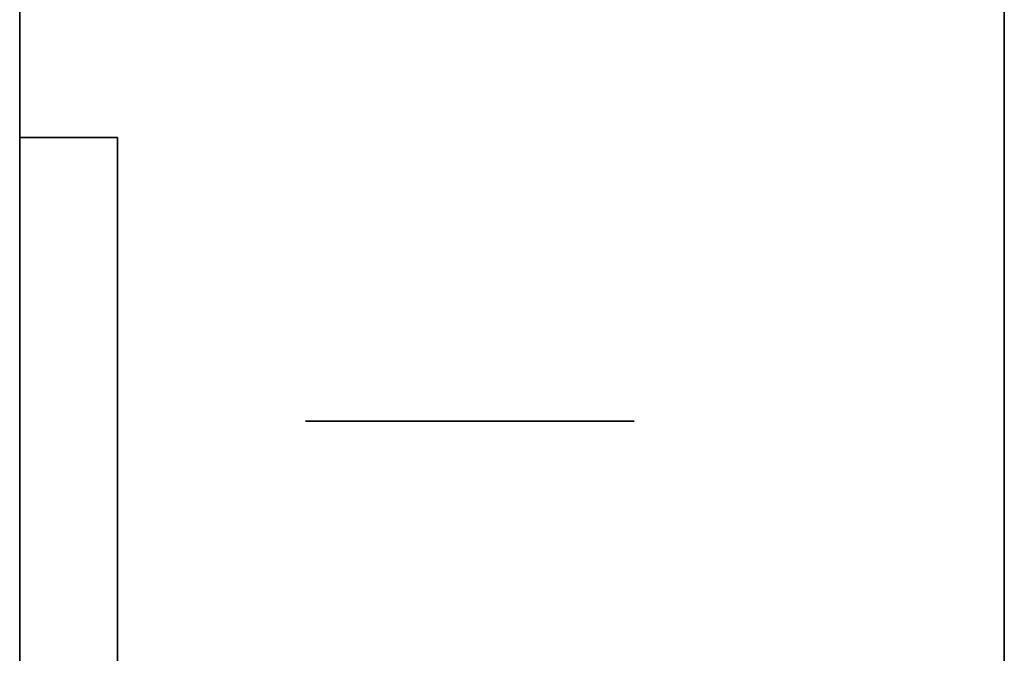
# Model space of a CAD drawing. Extents: x -1299 to -1246.9, y 2743.7 to 2747.9.
# Tile 566 of 656: x -1248.9921 to -1248.9442, y 2744.9671 to 2744.998. Entities that reach past the tile are written whole.
import ezdxf

# ---------------------------------------------------------------- set-up
doc = ezdxf.new("R2010")
doc.units = 0
doc.header["$LTSCALE"] = 150
doc.header["$MEASUREMENT"] = 0
doc.layers.add('3DFACE_BOLT', color=7, linetype='CONTINUOUS')
doc.layers.add('3DFACE_SHAPE', color=7, linetype='CONTINUOUS')

msp = doc.modelspace()

# ---------------------------------------------------------------- linework, layer by layer
at = {"layer": '3DFACE_BOLT', "color": 1}
for points, invisible_edges in [([(-1248.977827, 2744.928449, 0.135528), (-1248.978219, 2744.928449, 0.138), (-1248.977827, 2744.978449, 0.135528)], 14), ([(-1248.977827, 2744.978449, 0.135528), (-1248.978219, 2744.928449, 0.138), (-1248.978219, 2744.978449, 0.138)], 3), ([(-1248.978219, 2744.928449, 0.138), (-1248.977827, 2744.928449, 0.140472), (-1248.978219, 2744.978449, 0.138)], 14), ([(-1248.978219, 2744.978449, 0.138), (-1248.977827, 2744.928449, 0.140472), (-1248.977827, 2744.978449, 0.140472)], 3), ([(-1248.977827, 2744.978449, 0.135528), (-1248.978219, 2744.978449, 0.138), (-1248.977827, 2744.978449, 0.140472)], 12), ([(-1248.977827, 2744.928449, 0.065528), (-1248.978219, 2744.928449, 0.068), (-1248.977827, 2744.978449, 0.065528)], 14), ([(-1248.977827, 2744.978449, 0.065528), (-1248.978219, 2744.928449, 0.068), (-1248.978219, 2744.978449, 0.068)], 3), ([(-1248.978219, 2744.928449, 0.068), (-1248.977827, 2744.928449, 0.070472), (-1248.978219, 2744.978449, 0.068)], 14), ([(-1248.978219, 2744.978449, 0.068), (-1248.977827, 2744.928449, 0.070472), (-1248.977827, 2744.978449, 0.070472)], 3), ([(-1248.977827, 2744.978449, 0.065528), (-1248.978219, 2744.978449, 0.068), (-1248.977827, 2744.978449, 0.070472)], 12), ([(-1248.976691, 2744.928449, 0.133298), (-1248.977827, 2744.928449, 0.135528), (-1248.976691, 2744.978449, 0.133298)], 14), ([(-1248.976691, 2744.978449, 0.133298), (-1248.977827, 2744.928449, 0.135528), (-1248.977827, 2744.978449, 0.135528)], 3), ([(-1248.977827, 2744.928449, 0.140472), (-1248.976691, 2744.928449, 0.142702), (-1248.977827, 2744.978449, 0.140472)], 14), ([(-1248.977827, 2744.978449, 0.140472), (-1248.976691, 2744.928449, 0.142702), (-1248.976691, 2744.978449, 0.142702)], 3), ([(-1248.976691, 2744.978449, 0.133298), (-1248.977827, 2744.978449, 0.135528), (-1248.976691, 2744.978449, 0.142702)], 14), ([(-1248.976691, 2744.978449, 0.142702), (-1248.977827, 2744.978449, 0.135528), (-1248.977827, 2744.978449, 0.140472)], 3), ([(-1248.976691, 2744.928449, 0.063298), (-1248.977827, 2744.928449, 0.065528), (-1248.976691, 2744.978449, 0.063298)], 14), ([(-1248.976691, 2744.978449, 0.063298), (-1248.977827, 2744.928449, 0.065528), (-1248.977827, 2744.978449, 0.065528)], 3), ([(-1248.977827, 2744.928449, 0.070472), (-1248.976691, 2744.928449, 0.072702), (-1248.977827, 2744.978449, 0.070472)], 14), ([(-1248.977827, 2744.978449, 0.070472), (-1248.976691, 2744.928449, 0.072702), (-1248.976691, 2744.978449, 0.072702)], 3), ([(-1248.976691, 2744.978449, 0.063298), (-1248.977827, 2744.978449, 0.065528), (-1248.976691, 2744.978449, 0.072702)], 14), ([(-1248.976691, 2744.978449, 0.072702), (-1248.977827, 2744.978449, 0.065528), (-1248.977827, 2744.978449, 0.070472)], 3), ([(-1248.974921, 2744.928449, 0.131528), (-1248.976691, 2744.928449, 0.133298), (-1248.974921, 2744.978449, 0.131528)], 14), ([(-1248.974921, 2744.978449, 0.131528), (-1248.976691, 2744.928449, 0.133298), (-1248.976691, 2744.978449, 0.133298)], 3), ([(-1248.976691, 2744.928449, 0.142702), (-1248.974921, 2744.928449, 0.144472), (-1248.976691, 2744.978449, 0.142702)], 14), ([(-1248.976691, 2744.978449, 0.142702), (-1248.974921, 2744.928449, 0.144472), (-1248.974921, 2744.978449, 0.144472)], 3), ([(-1248.974921, 2744.978449, 0.131528), (-1248.976691, 2744.978449, 0.133298), (-1248.974921, 2744.978449, 0.144472)], 14), ([(-1248.974921, 2744.978449, 0.144472), (-1248.976691, 2744.978449, 0.133298), (-1248.976691, 2744.978449, 0.142702)], 3), ([(-1248.974921, 2744.928449, 0.061528), (-1248.976691, 2744.928449, 0.063298), (-1248.974921, 2744.978449, 0.061528)], 14), ([(-1248.974921, 2744.978449, 0.061528), (-1248.976691, 2744.928449, 0.063298), (-1248.976691, 2744.978449, 0.063298)], 3), ([(-1248.976691, 2744.928449, 0.072702), (-1248.974921, 2744.928449, 0.074472), (-1248.976691, 2744.978449, 0.072702)], 14), ([(-1248.976691, 2744.978449, 0.072702), (-1248.974921, 2744.928449, 0.074472), (-1248.974921, 2744.978449, 0.074472)], 3), ([(-1248.974921, 2744.978449, 0.061528), (-1248.976691, 2744.978449, 0.063298), (-1248.974921, 2744.978449, 0.074472)], 14), ([(-1248.974921, 2744.978449, 0.074472), (-1248.976691, 2744.978449, 0.063298), (-1248.976691, 2744.978449, 0.072702)], 3), ([(-1248.972691, 2744.928449, 0.130392), (-1248.974921, 2744.928449, 0.131528), (-1248.972691, 2744.978449, 0.130392)], 14), ([(-1248.972691, 2744.978449, 0.130392), (-1248.974921, 2744.928449, 0.131528), (-1248.974921, 2744.978449, 0.131528)], 3), ([(-1248.974921, 2744.928449, 0.144472), (-1248.972691, 2744.928449, 0.145608), (-1248.974921, 2744.978449, 0.144472)], 14), ([(-1248.974921, 2744.978449, 0.144472), (-1248.972691, 2744.928449, 0.145608), (-1248.972691, 2744.978449, 0.145608)], 3), ([(-1248.972691, 2744.978449, 0.130392), (-1248.974921, 2744.978449, 0.131528), (-1248.972691, 2744.978449, 0.145608)], 14), ([(-1248.972691, 2744.978449, 0.145608), (-1248.974921, 2744.978449, 0.131528), (-1248.974921, 2744.978449, 0.144472)], 3), ([(-1248.972691, 2744.928449, 0.060392), (-1248.974921, 2744.928449, 0.061528), (-1248.972691, 2744.978449, 0.060392)], 14), ([(-1248.972691, 2744.978449, 0.060392), (-1248.974921, 2744.928449, 0.061528), (-1248.974921, 2744.978449, 0.061528)], 3), ([(-1248.974921, 2744.928449, 0.074472), (-1248.972691, 2744.928449, 0.075608), (-1248.974921, 2744.978449, 0.074472)], 14), ([(-1248.974921, 2744.978449, 0.074472), (-1248.972691, 2744.928449, 0.075608), (-1248.972691, 2744.978449, 0.075608)], 3), ([(-1248.972691, 2744.978449, 0.060392), (-1248.974921, 2744.978449, 0.061528), (-1248.972691, 2744.978449, 0.075608)], 14), ([(-1248.972691, 2744.978449, 0.075608), (-1248.974921, 2744.978449, 0.061528), (-1248.974921, 2744.978449, 0.074472)], 3), ([(-1248.970219, 2744.928449, 0.13), (-1248.972691, 2744.928449, 0.130392), (-1248.970219, 2744.978449, 0.13)], 14), ([(-1248.970219, 2744.978449, 0.13), (-1248.972691, 2744.928449, 0.130392), (-1248.972691, 2744.978449, 0.130392)], 3), ([(-1248.972691, 2744.928449, 0.145608), (-1248.970219, 2744.928449, 0.146), (-1248.972691, 2744.978449, 0.145608)], 14), ([(-1248.972691, 2744.978449, 0.145608), (-1248.970219, 2744.928449, 0.146), (-1248.970219, 2744.978449, 0.146)], 3), ([(-1248.970219, 2744.978449, 0.13), (-1248.972691, 2744.978449, 0.130392), (-1248.970219, 2744.978449, 0.146)], 14), ([(-1248.970219, 2744.978449, 0.146), (-1248.972691, 2744.978449, 0.130392), (-1248.972691, 2744.978449, 0.145608)], 3), ([(-1248.970219, 2744.928449, 0.06), (-1248.972691, 2744.928449, 0.060392), (-1248.970219, 2744.978449, 0.06)], 14), ([(-1248.970219, 2744.978449, 0.06), (-1248.972691, 2744.928449, 0.060392), (-1248.972691, 2744.978449, 0.060392)], 3), ([(-1248.972691, 2744.928449, 0.075608), (-1248.970219, 2744.928449, 0.076), (-1248.972691, 2744.978449, 0.075608)], 14), ([(-1248.972691, 2744.978449, 0.075608), (-1248.970219, 2744.928449, 0.076), (-1248.970219, 2744.978449, 0.076)], 3), ([(-1248.970219, 2744.978449, 0.06), (-1248.972691, 2744.978449, 0.060392), (-1248.970219, 2744.978449, 0.076)], 14), ([(-1248.970219, 2744.978449, 0.076), (-1248.972691, 2744.978449, 0.060392), (-1248.972691, 2744.978449, 0.075608)], 3), ([(-1248.967747, 2744.928449, 0.130392), (-1248.970219, 2744.928449, 0.13), (-1248.967747, 2744.978449, 0.130392)], 14), ([(-1248.967747, 2744.978449, 0.130392), (-1248.970219, 2744.928449, 0.13), (-1248.970219, 2744.978449, 0.13)], 3), ([(-1248.970219, 2744.928449, 0.146), (-1248.967747, 2744.928449, 0.145608), (-1248.970219, 2744.978449, 0.146)], 14), ([(-1248.970219, 2744.978449, 0.146), (-1248.967747, 2744.928449, 0.145608), (-1248.967747, 2744.978449, 0.145608)], 3), ([(-1248.967747, 2744.978449, 0.130392), (-1248.970219, 2744.978449, 0.13), (-1248.967747, 2744.978449, 0.145608)], 14), ([(-1248.967747, 2744.978449, 0.145608), (-1248.970219, 2744.978449, 0.13), (-1248.970219, 2744.978449, 0.146)], 3), ([(-1248.967747, 2744.928449, 0.060392), (-1248.970219, 2744.928449, 0.06), (-1248.967747, 2744.978449, 0.060392)], 14), ([(-1248.967747, 2744.978449, 0.060392), (-1248.970219, 2744.928449, 0.06), (-1248.970219, 2744.978449, 0.06)], 3), ([(-1248.970219, 2744.928449, 0.076), (-1248.967747, 2744.928449, 0.075608), (-1248.970219, 2744.978449, 0.076)], 14), ([(-1248.970219, 2744.978449, 0.076), (-1248.967747, 2744.928449, 0.075608), (-1248.967747, 2744.978449, 0.075608)], 3), ([(-1248.967747, 2744.978449, 0.060392), (-1248.970219, 2744.978449, 0.06), (-1248.967747, 2744.978449, 0.075608)], 14), ([(-1248.967747, 2744.978449, 0.075608), (-1248.970219, 2744.978449, 0.06), (-1248.970219, 2744.978449, 0.076)], 3), ([(-1248.965516, 2744.928449, 0.131528), (-1248.967747, 2744.928449, 0.130392), (-1248.965516, 2744.978449, 0.131528)], 14), ([(-1248.965516, 2744.978449, 0.131528), (-1248.967747, 2744.928449, 0.130392), (-1248.967747, 2744.978449, 0.130392)], 3), ([(-1248.967747, 2744.928449, 0.145608), (-1248.965516, 2744.928449, 0.144472), (-1248.967747, 2744.978449, 0.145608)], 14), ([(-1248.967747, 2744.978449, 0.145608), (-1248.965516, 2744.928449, 0.144472), (-1248.965516, 2744.978449, 0.144472)], 3), ([(-1248.965516, 2744.978449, 0.131528), (-1248.967747, 2744.978449, 0.130392), (-1248.965516, 2744.978449, 0.144472)], 14), ([(-1248.965516, 2744.978449, 0.144472), (-1248.967747, 2744.978449, 0.130392), (-1248.967747, 2744.978449, 0.145608)], 3), ([(-1248.965516, 2744.928449, 0.061528), (-1248.967747, 2744.928449, 0.060392), (-1248.965516, 2744.978449, 0.061528)], 14), ([(-1248.965516, 2744.978449, 0.061528), (-1248.967747, 2744.928449, 0.060392), (-1248.967747, 2744.978449, 0.060392)], 3), ([(-1248.967747, 2744.928449, 0.075608), (-1248.965516, 2744.928449, 0.074472), (-1248.967747, 2744.978449, 0.075608)], 14), ([(-1248.967747, 2744.978449, 0.075608), (-1248.965516, 2744.928449, 0.074472), (-1248.965516, 2744.978449, 0.074472)], 3), ([(-1248.965516, 2744.978449, 0.061528), (-1248.967747, 2744.978449, 0.060392), (-1248.965516, 2744.978449, 0.074472)], 14), ([(-1248.965516, 2744.978449, 0.074472), (-1248.967747, 2744.978449, 0.060392), (-1248.967747, 2744.978449, 0.075608)], 3), ([(-1248.963747, 2744.928449, 0.133298), (-1248.965516, 2744.928449, 0.131528), (-1248.963747, 2744.978449, 0.133298)], 14), ([(-1248.963747, 2744.978449, 0.133298), (-1248.965516, 2744.928449, 0.131528), (-1248.965516, 2744.978449, 0.131528)], 3), ([(-1248.965516, 2744.928449, 0.144472), (-1248.963747, 2744.928449, 0.142702), (-1248.965516, 2744.978449, 0.144472)], 14), ([(-1248.965516, 2744.978449, 0.144472), (-1248.963747, 2744.928449, 0.142702), (-1248.963747, 2744.978449, 0.142702)], 3), ([(-1248.963747, 2744.978449, 0.133298), (-1248.965516, 2744.978449, 0.131528), (-1248.963747, 2744.978449, 0.142702)], 14), ([(-1248.963747, 2744.978449, 0.142702), (-1248.965516, 2744.978449, 0.131528), (-1248.965516, 2744.978449, 0.144472)], 3), ([(-1248.963747, 2744.928449, 0.063298), (-1248.965516, 2744.928449, 0.061528), (-1248.963747, 2744.978449, 0.063298)], 14), ([(-1248.963747, 2744.978449, 0.063298), (-1248.965516, 2744.928449, 0.061528), (-1248.965516, 2744.978449, 0.061528)], 3), ([(-1248.965516, 2744.928449, 0.074472), (-1248.963747, 2744.928449, 0.072702), (-1248.965516, 2744.978449, 0.074472)], 14), ([(-1248.965516, 2744.978449, 0.074472), (-1248.963747, 2744.928449, 0.072702), (-1248.963747, 2744.978449, 0.072702)], 3), ([(-1248.963747, 2744.978449, 0.063298), (-1248.965516, 2744.978449, 0.061528), (-1248.963747, 2744.978449, 0.072702)], 14), ([(-1248.963747, 2744.978449, 0.072702), (-1248.965516, 2744.978449, 0.061528), (-1248.965516, 2744.978449, 0.074472)], 3), ([(-1248.96261, 2744.928449, 0.135528), (-1248.963747, 2744.928449, 0.133298), (-1248.96261, 2744.978449, 0.135528)], 14), ([(-1248.96261, 2744.978449, 0.135528), (-1248.963747, 2744.928449, 0.133298), (-1248.963747, 2744.978449, 0.133298)], 3), ([(-1248.963747, 2744.928449, 0.142702), (-1248.96261, 2744.928449, 0.140472), (-1248.963747, 2744.978449, 0.142702)], 14), ([(-1248.963747, 2744.978449, 0.142702), (-1248.96261, 2744.928449, 0.140472), (-1248.96261, 2744.978449, 0.140472)], 3), ([(-1248.96261, 2744.978449, 0.135528), (-1248.963747, 2744.978449, 0.133298), (-1248.96261, 2744.978449, 0.140472)], 14), ([(-1248.96261, 2744.978449, 0.140472), (-1248.963747, 2744.978449, 0.133298), (-1248.963747, 2744.978449, 0.142702)], 3), ([(-1248.96261, 2744.928449, 0.065528), (-1248.963747, 2744.928449, 0.063298), (-1248.96261, 2744.978449, 0.065528)], 14), ([(-1248.96261, 2744.978449, 0.065528), (-1248.963747, 2744.928449, 0.063298), (-1248.963747, 2744.978449, 0.063298)], 3), ([(-1248.963747, 2744.928449, 0.072702), (-1248.96261, 2744.928449, 0.070472), (-1248.963747, 2744.978449, 0.072702)], 14), ([(-1248.963747, 2744.978449, 0.072702), (-1248.96261, 2744.928449, 0.070472), (-1248.96261, 2744.978449, 0.070472)], 3), ([(-1248.96261, 2744.978449, 0.065528), (-1248.963747, 2744.978449, 0.063298), (-1248.96261, 2744.978449, 0.070472)], 14), ([(-1248.96261, 2744.978449, 0.070472), (-1248.963747, 2744.978449, 0.063298), (-1248.963747, 2744.978449, 0.072702)], 3), ([(-1248.962219, 2744.928449, 0.138), (-1248.96261, 2744.928449, 0.135528), (-1248.962219, 2744.978449, 0.138)], 14), ([(-1248.962219, 2744.978449, 0.138), (-1248.96261, 2744.928449, 0.135528), (-1248.96261, 2744.978449, 0.135528)], 3), ([(-1248.96261, 2744.928449, 0.140472), (-1248.962219, 2744.928449, 0.138), (-1248.96261, 2744.978449, 0.140472)], 14), ([(-1248.96261, 2744.978449, 0.140472), (-1248.962219, 2744.928449, 0.138), (-1248.962219, 2744.978449, 0.138)], 3), ([(-1248.962219, 2744.978449, 0.138), (-1248.96261, 2744.978449, 0.135528), (-1248.96261, 2744.978449, 0.140472)], 2), ([(-1248.962219, 2744.928449, 0.068), (-1248.96261, 2744.928449, 0.065528), (-1248.962219, 2744.978449, 0.068)], 14), ([(-1248.962219, 2744.978449, 0.068), (-1248.96261, 2744.928449, 0.065528), (-1248.96261, 2744.978449, 0.065528)], 3), ([(-1248.96261, 2744.928449, 0.070472), (-1248.962219, 2744.928449, 0.068), (-1248.96261, 2744.978449, 0.070472)], 14), ([(-1248.96261, 2744.978449, 0.070472), (-1248.962219, 2744.928449, 0.068), (-1248.962219, 2744.978449, 0.068)], 3), ([(-1248.962219, 2744.978449, 0.068), (-1248.96261, 2744.978449, 0.065528), (-1248.96261, 2744.978449, 0.070472)], 2)]:
    msp.add_3dface(points, dxfattribs=dict(at, invisible_edges=invisible_edges))
at = {"layer": '3DFACE_SHAPE', "color": 13}
for points, invisible_edges in [([(-1249.046219, 2746.720449, 0.206), (-1249.046219, 2744.946449, 0.206), (-1248.944219, 2746.720449, 0.206)], 2), ([(-1249.046219, 2744.946449, 0.206), (-1248.944219, 2744.946449, 0.206), (-1248.944219, 2746.720449, 0.206)], 12), ([(-1248.944219, 2746.720449), (-1248.944219, 2744.946449), (-1249.046219, 2746.720449)], 2), ([(-1248.944219, 2744.946449), (-1249.046219, 2744.946449), (-1249.046219, 2746.720449)], 12), ([(-1248.992119, 2746.720449, 0.008), (-1248.992119, 2744.946449, 0.008), (-1248.944219, 2746.720449, 0.008)], 2), ([(-1248.992119, 2744.946449, 0.008), (-1248.944219, 2744.946449, 0.008), (-1248.944219, 2746.720449, 0.008)], 12), ([(-1248.944219, 2744.946449, 0.198), (-1248.992119, 2746.700449, 0.198), (-1248.944219, 2746.720449, 0.198)], 3), ([(-1248.944219, 2746.720449, 0.206), (-1248.944219, 2744.946449, 0.206), (-1248.944219, 2746.720449, 0.198)], 2), ([(-1248.944219, 2744.946449, 0.206), (-1248.944219, 2744.946449, 0.198), (-1248.944219, 2746.720449, 0.198)], 12), ([(-1248.944219, 2746.720449, 0.008), (-1248.944219, 2744.946449, 0.008), (-1248.944219, 2746.720449)], 2), ([(-1248.944219, 2744.946449, 0.008), (-1248.944219, 2744.946449), (-1248.944219, 2746.720449)], 12), ([(-1248.992119, 2744.966449, 0.198), (-1248.992119, 2746.700449, 0.198), (-1248.944219, 2744.946449, 0.198)], 14), ([(-1248.992119, 2744.941449, 0.033), (-1248.992119, 2744.972459, 0.06199), (-1248.992119, 2744.992249, 0.033)], 3), ([(-1248.992119, 2744.972459, 0.06199), (-1248.992119, 2744.974949, 0.068), (-1248.992119, 2744.992249, 0.033)], 14), ([(-1248.992119, 2744.992249, 0.033), (-1248.992119, 2744.974949, 0.068), (-1248.992119, 2744.972459, 0.07401)], 13), ([(-1248.992119, 2744.972459, 0.07401), (-1248.992119, 2744.974949, 0.138), (-1248.992119, 2744.992249, 0.033)], 15), ([(-1248.992119, 2744.974949, 0.138), (-1248.992119, 2744.992249, 0.173), (-1248.992119, 2744.992249, 0.033)], 13), ([(-1248.992119, 2744.974949, 0.138), (-1248.992119, 2744.972459, 0.14401), (-1248.992119, 2744.992249, 0.173)], 14), ([(-1248.992119, 2744.972459, 0.14401), (-1248.992119, 2744.966449, 0.1465), (-1248.992119, 2744.992249, 0.173)], 14), ([(-1248.992119, 2744.992249, 0.173), (-1248.992119, 2744.966449, 0.1465), (-1248.992119, 2744.960438, 0.14401)], 13), ([(-1248.992119, 2744.992249, 0.173), (-1248.992119, 2744.960438, 0.14401), (-1248.992119, 2744.941449, 0.173)], 3), ([(-1248.987359, 2744.992249, 0.033), (-1248.987359, 2744.966449, 0.033), (-1248.992119, 2744.992249, 0.033)], 2), ([(-1248.987359, 2744.966449, 0.033), (-1248.987359, 2744.946209, 0.033), (-1248.992119, 2744.992249, 0.033)], 14), ([(-1248.992119, 2744.992249, 0.033), (-1248.987359, 2744.946209, 0.033), (-1248.992119, 2744.941449, 0.033)], 3), ([(-1248.987359, 2744.946209, 0.173), (-1248.992119, 2744.992249, 0.173), (-1248.992119, 2744.941449, 0.173)], 13), ([(-1248.987359, 2744.946209, 0.173), (-1248.987359, 2744.992249, 0.173), (-1248.992119, 2744.992249, 0.173)], 12), ([(-1248.992119, 2744.992249, 0.033), (-1248.992119, 2744.992249, 0.173), (-1248.987359, 2744.992249, 0.033)], 2), ([(-1248.992119, 2744.992249, 0.173), (-1248.987359, 2744.992249, 0.173), (-1248.987359, 2744.992249, 0.033)], 12), ([(-1248.987359, 2744.946209, 0.173), (-1248.987359, 2744.972459, 0.14401), (-1248.987359, 2744.992249, 0.173)], 3), ([(-1248.987359, 2744.972459, 0.14401), (-1248.987359, 2744.974949, 0.138), (-1248.987359, 2744.992249, 0.173)], 14), ([(-1248.987359, 2744.992249, 0.173), (-1248.987359, 2744.974949, 0.138), (-1248.987359, 2744.972459, 0.13199)], 13), ([(-1248.987359, 2744.972459, 0.13199), (-1248.987359, 2744.974949, 0.068), (-1248.987359, 2744.992249, 0.173)], 15), ([(-1248.987359, 2744.974949, 0.068), (-1248.987359, 2744.992249, 0.033), (-1248.987359, 2744.992249, 0.173)], 13), ([(-1248.987359, 2744.974949, 0.068), (-1248.987359, 2744.972459, 0.06199), (-1248.987359, 2744.992249, 0.033)], 14), ([(-1248.987359, 2744.992249, 0.033), (-1248.987359, 2744.972459, 0.06199), (-1248.987359, 2744.966449, 0.033)], 3), ([(-1248.992119, 2744.972459, 0.13199), (-1248.992119, 2744.974949, 0.138), (-1248.992119, 2744.972459, 0.07401)], 14), ([(-1248.987359, 2744.972459, 0.14401), (-1248.992119, 2744.972459, 0.14401), (-1248.987359, 2744.974949, 0.138)], 3), ([(-1248.992119, 2744.972459, 0.14401), (-1248.992119, 2744.974949, 0.138), (-1248.987359, 2744.974949, 0.138)], 14), ([(-1248.987359, 2744.974949, 0.138), (-1248.992119, 2744.974949, 0.138), (-1248.987359, 2744.972459, 0.13199)], 3), ([(-1248.992119, 2744.974949, 0.138), (-1248.992119, 2744.972459, 0.13199), (-1248.987359, 2744.972459, 0.13199)], 14), ([(-1248.987359, 2744.972459, 0.07401), (-1248.992119, 2744.972459, 0.07401), (-1248.987359, 2744.974949, 0.068)], 3), ([(-1248.992119, 2744.972459, 0.07401), (-1248.992119, 2744.974949, 0.068), (-1248.987359, 2744.974949, 0.068)], 14), ([(-1248.987359, 2744.974949, 0.068), (-1248.992119, 2744.974949, 0.068), (-1248.987359, 2744.972459, 0.06199)], 3), ([(-1248.992119, 2744.974949, 0.068), (-1248.992119, 2744.972459, 0.06199), (-1248.987359, 2744.972459, 0.06199)], 14), ([(-1248.987359, 2744.972459, 0.07401), (-1248.987359, 2744.974949, 0.068), (-1248.987359, 2744.972459, 0.13199)], 14), ([(-1248.992119, 2744.966449, 0.0595), (-1248.992119, 2744.972459, 0.06199), (-1248.992119, 2744.941449, 0.033)], 14), ([(-1248.992119, 2744.966449, 0.1295), (-1248.992119, 2744.972459, 0.13199), (-1248.992119, 2744.966449, 0.0765)], 14), ([(-1248.992119, 2744.966449, 0.0765), (-1248.992119, 2744.972459, 0.13199), (-1248.992119, 2744.972459, 0.07401)], 3), ([(-1248.987359, 2744.966449, 0.1465), (-1248.992119, 2744.966449, 0.1465), (-1248.987359, 2744.972459, 0.14401)], 3), ([(-1248.992119, 2744.966449, 0.1465), (-1248.992119, 2744.972459, 0.14401), (-1248.987359, 2744.972459, 0.14401)], 14), ([(-1248.987359, 2744.972459, 0.13199), (-1248.992119, 2744.972459, 0.13199), (-1248.987359, 2744.966449, 0.1295)], 3), ([(-1248.992119, 2744.972459, 0.13199), (-1248.992119, 2744.966449, 0.1295), (-1248.987359, 2744.966449, 0.1295)], 14), ([(-1248.987359, 2744.966449, 0.0765), (-1248.992119, 2744.966449, 0.0765), (-1248.987359, 2744.972459, 0.07401)], 3), ([(-1248.992119, 2744.966449, 0.0765), (-1248.992119, 2744.972459, 0.07401), (-1248.987359, 2744.972459, 0.07401)], 14), ([(-1248.987359, 2744.972459, 0.06199), (-1248.992119, 2744.972459, 0.06199), (-1248.987359, 2744.966449, 0.0595)], 3), ([(-1248.992119, 2744.972459, 0.06199), (-1248.992119, 2744.966449, 0.0595), (-1248.987359, 2744.966449, 0.0595)], 14), ([(-1248.987359, 2744.946209, 0.173), (-1248.987359, 2744.966449, 0.1465), (-1248.987359, 2744.972459, 0.14401)], 13), ([(-1248.987359, 2744.972459, 0.06199), (-1248.987359, 2744.966449, 0.0595), (-1248.987359, 2744.966449, 0.033)], 14), ([(-1248.987359, 2744.972459, 0.13199), (-1248.987359, 2744.966449, 0.1295), (-1248.987359, 2744.972459, 0.07401)], 14), ([(-1248.987359, 2744.966449, 0.1295), (-1248.987359, 2744.966449, 0.0765), (-1248.987359, 2744.972459, 0.07401)], 13)]:
    msp.add_3dface(points, dxfattribs=dict(at, invisible_edges=invisible_edges))

doc.saveas('drawing.dxf')
